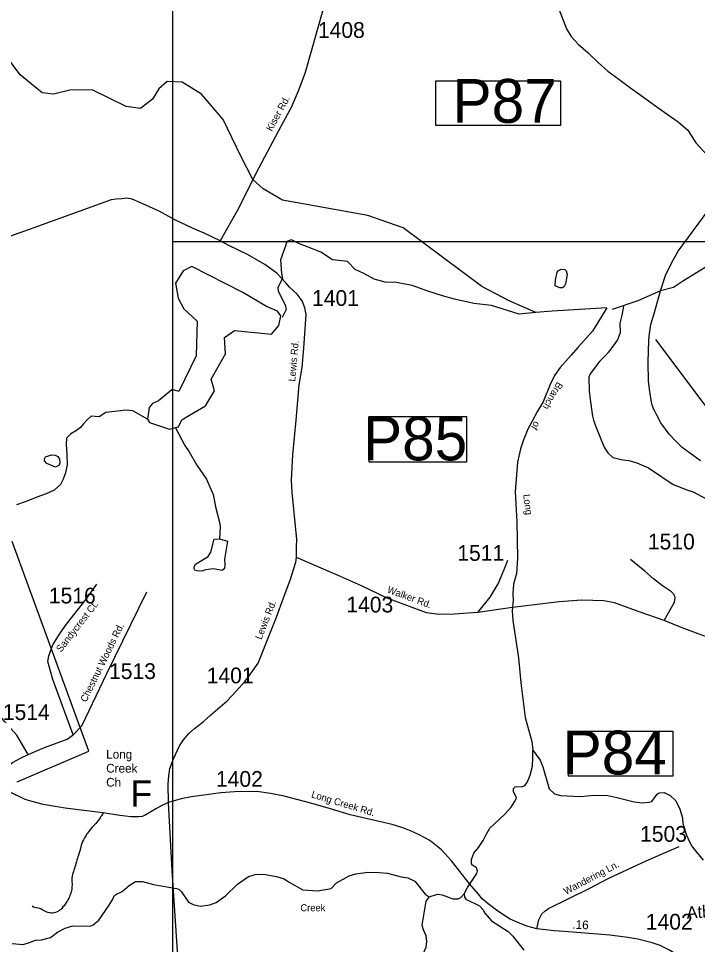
# Model space of a CAD drawing. Extents: x 1268485 to 1426702, y 514839 to 616766.
# Drawn here: x 1304075 to 1310433, y 566662 to 575334 of the extents above; entities that cross this region are included whole.
import ezdxf

# ---------------------------------------------------------------- set-up
doc = ezdxf.new("R2010")
doc.units = 0
for name, color, linetype in [('Old_Level_1', 7, 'Continuous'), ('Old_Level_11', 7, 'Continuous'), ('Old_Level_17', 7, 'Continuous'), ('Old_Level_19', 7, 'Continuous'), ('Old_Level_21', 7, 'Continuous'), ('Old_Level_22', 7, 'Continuous'), ('Old_Level_31', 7, 'Continuous'), ('Old_Level_32', 7, 'Continuous'), ('Old_Level_35', 7, 'Continuous'), ('Old_Level_50', 7, 'Continuous'), ('Old_Level_56', 7, 'Continuous'), ('Old_Level_59', 7, 'Continuous'), ('Old_Level_60', 7, 'Continuous'), ('Old_Level_62', 7, 'Continuous'), ('Old_Level_63', 7, 'Continuous'), ('Old_Level_8', 7, 'Continuous')]:
    doc.layers.add(name, color=color, linetype=linetype)

msp = doc.modelspace()

# ---------------------------------------------------------------- linework, layer by layer
at = {"layer": 'Old_Level_1'}
msp.add_line((1305516.864, 573241.325), (1305516.864, 573241.325), dxfattribs=at)
at = {"layer": 'Old_Level_22'}
msp.add_line((1304895.832, 568484.424), (1304895.832, 568484.424), dxfattribs=at)
at = {"layer": 'Old_Level_31'}
for p, q in [((1306270.779, 573828.547), (1306270.779, 573828.547)), ((1306544.061, 572895.804), (1306544.061, 572895.804)), ((1310088.285, 572784.16), (1310088.285, 572784.16)), ((1308700.748, 569817.334), (1308700.748, 569817.334)), ((1308299.662, 567228.038), (1308299.662, 567228.038))]:
    msp.add_line(p, q, dxfattribs=at)
for points in [[(1307982.859, 574749.592), (1309149.814, 574749.592), (1309149.814, 574333.483), (1307982.859, 574333.483), (1307982.859, 574749.592)], [(1307358.236, 571606.224), (1308270.582, 571606.224), (1308270.582, 571179.132), (1307358.236, 571179.132), (1307358.236, 571606.224)], [(1309224.78, 568658.454), (1310202.5, 568658.454), (1310202.5, 568239.737), (1309224.78, 568239.737), (1309224.78, 568658.454)]]:
    msp.add_lwpolyline(points, dxfattribs=at)
at = {"layer": 'Old_Level_32'}
for points in [[(1307225.762, 576459.578), (1307172.038, 576255.931), (1307147.519, 576191.218), (1306985.176, 575623.552), (1306811.892, 575016.385), (1306765.538, 574851.629), (1306756.752, 574818.22), (1306695.249, 574652.935), (1306628.474, 574499.958), (1306535.699, 574328.397), (1306325.638, 573936.922), (1306121.092, 573532.835), (1305962.156, 573252.949)], [(1310087.836, 572783.761), (1310133.708, 572926.967), (1310196.185, 573055.478), (1310251.72, 573156.202), (1311069.378, 574262.629), (1311284.373, 574580.229), (1311391.186, 574719.886), (1311455.893, 574810.294), (1311510.645, 574908.03), (1311541.803, 574982.451), (1311667.461, 575276.813), (1311747.823, 575450.742), (1311799.338, 575554.699), (1311844.671, 575620.673), (1311929.155, 575704.638), (1312080.072, 575836.449)], [(1305962.156, 573252.949), (1305813.882, 573322.614), (1305705.006, 573371.227), (1305537.231, 573448.108), (1305391.381, 573528.992), (1305211.792, 573611.635), (1305137.988, 573643.285), (1305090.542, 573650.319), (1305043.097, 573646.802), (1304990.38, 573643.285), (1304942.935, 573634.494), (1304217.208, 573372.45), (1303947.28, 573275.848)], [(1306679.018, 570284.733), (1306677.542, 570378.473), (1306680.492, 570458.618), (1306671.642, 570547.349), (1306638.081, 570898.239), (1306631.982, 571010.578), (1306644.283, 571246.205), (1306674.156, 571573.27), (1306702.615, 571903.37), (1306731.254, 572066.544), (1306746.866, 572245.416), (1306768.85, 572562.034), (1306756.298, 572624.317), (1306731.788, 572689.042), (1306685.233, 572752.01), (1306612.639, 572818.593), (1306578.714, 572858.665), (1306535.938, 572904.462), (1306493.162, 572948.828), (1306381.061, 573028.973), (1306219.471, 573123.159), (1306043.517, 573209.34), (1305962.156, 573252.949)], [(1310461.665, 571192.175), (1310289.77, 571317.417), (1310223.181, 571382.516), (1310168.389, 571440.378), (1310090.087, 571548.334), (1310052.454, 571618.466), (1310033.86, 571655.676), (1310022.028, 571679.357), (1310010.195, 571715.215), (1310003.434, 571740.585), (1309988.088, 571842.214), (1309975.725, 571938.175), (1309971.317, 572114.384), (1309976.388, 572320.058), (1309979.769, 572360.652), (1309997.36, 572467.959), (1310030.33, 572579.913), (1310087.836, 572783.761)], [(1305479.828, 567992.735), (1305475.403, 568164.474), (1305481.303, 568241.756), (1305491.628, 568309.02), (1305525.554, 568401.33), (1305581.604, 568523.694), (1305619.954, 568579.51), (1305668.63, 568637.471), (1305723.875, 568686.124), (1305803.369, 568748.356), (1305876.902, 568812.71), (1306028.536, 568943.739), (1306112.263, 569033.287), (1306196.401, 569127.442), (1306250.253, 569198.194), (1306317.639, 569295.088), (1306434.165, 569587.043), (1306490.216, 569728.727), (1306554.928, 569909.42), (1306620.017, 570074.353), (1306671.642, 570241.798), (1306679.018, 570284.733)], [(1308375.288, 569770.948), (1308154.035, 569754.49), (1308015.384, 569753.059), (1307894.433, 569768.801), (1307528.628, 569904.045), (1307286.725, 570021.401), (1307089.073, 570108.7), (1306679.018, 570284.733)], [(1308375.288, 569770.948), (1308490.34, 569916.211), (1308567.04, 570038.575), (1308608.34, 570137.325), (1308623.09, 570174.534), (1308658.491, 570261.12)], [(1310121.554, 569695.766), (1310217.843, 569869.017), (1310222.994, 569909.002), (1310217.843, 569933.991), (1310191.055, 569964.979), (1310107.087, 570020.955), (1310021.057, 570086.929), (1309941.725, 570156.9), (1309807.272, 570268.855)], [(1304587.447, 568623.878), (1304395.696, 569143.387), (1304348.495, 569312.264), (1304357.345, 569366.648), (1304395.696, 569466.828), (1304466.497, 569578.459), (1304525.498, 569661.466), (1304708.4, 569896.175), (1304808.702, 570037.86)], [(1304587.447, 568623.878), (1304667.099, 568708.317), (1304903.103, 569200.635), (1305277.758, 569963.44)], [(1310121.554, 569695.766), (1309886.46, 569777.379), (1309657.391, 569861.408), (1309557.658, 569879.149), (1309349.327, 569885.803), (1309138.78, 569872.496), (1308700.748, 569817.334), (1308375.288, 569770.948)], [(1311985.554, 569185.898), (1311928.212, 569232.241), (1311818.912, 569351.229), (1311769.458, 569385.215), (1311746.791, 569399.209), (1311660.247, 569447.19), (1311538.673, 569493.171), (1311321.283, 569521.16), (1311137.891, 569529.157), (1310969.983, 569528.236), (1310795.834, 569505.166), (1310657.776, 569505.166), (1310587.716, 569519.16), (1310447.66, 569568.829), (1310288.418, 569627.116), (1310121.554, 569695.766)], [(1304165.592, 568442.121), (1304059.39, 568622.447), (1303944.338, 568751.251), (1303849.937, 568865.744), (1303817.486, 568920.127)], [(1304165.592, 568442.121), (1304318.994, 568506.523), (1304531.397, 568583.806), (1304587.447, 568623.878)], [(1303829.284, 568198.826), (1303938.438, 568304.731), (1304018.09, 568364.839), (1304100.69, 568410.636), (1304165.592, 568442.121)], [(1305479.828, 567992.735), (1305423.785, 567965.546), (1305367.733, 567934.061), (1305260.657, 567872.434), (1305233.507, 567861.071), (1305199.582, 567858.209), (1305128.78, 567856.778), (1305024.054, 567869.658), (1304864.753, 567896.136), (1304510.744, 567939.787), (1304304.241, 567971.272), (1304237.263, 567990.108), (1304202.464, 567999.895), (1304136.088, 568018.499), (1304003.337, 568085.764), (1303941.385, 568121.543), (1303880.91, 568155.891), (1303829.284, 568198.826)], [(1308302.537, 567228.239), (1308130.446, 567446.751), (1308034.722, 567547.695), (1307926.811, 567634.308), (1307831.816, 567686.644), (1307766.116, 567716.524), (1307674.665, 567753.735), (1307572.888, 567785.22), (1307181.896, 567875.805), (1306997.138, 567932.149), (1306812.298, 567984.491), (1306563.698, 568050.322), (1306434.177, 568077.34), (1306306.454, 568094.316), (1306097.869, 568092.919), (1305968.068, 568081.47), (1305832.366, 568064.296), (1305693.714, 568044.26), (1305599.312, 568027.086), (1305479.828, 567992.735)], [(1305591.322, 566019.251), (1305577.188, 566176.602), (1305571.287, 566313.993), (1305563.912, 566599.508), (1305515.236, 567353.727), (1305479.828, 567992.735)], [(1308929.91, 566809.889), (1308946.135, 566891.465), (1308975.635, 566947.28), (1309002.186, 566974.472), (1309039.061, 567000.233), (1309418.139, 567186.282), (1309601.586, 567283.06), (1309952.384, 567445.787), (1310261.721, 567579.407)], [(1308929.91, 566809.889), (1308834.033, 566832.787), (1308767.906, 566862.041), (1308723.612, 566879.313), (1308680.035, 566900.007), (1308644.411, 566921.125), (1308563.621, 566973.176), (1308473.146, 567041.229), (1308416.271, 567088.596), (1308381.807, 567131.797), (1308302.537, 567228.239)], [(1311764.989, 565374.251), (1311743.2, 565412.274), (1311679.009, 565493.806), (1311497.651, 565672.807), (1311310.121, 565806.577), (1311078.642, 565986.957), (1310891.23, 566120.555), (1310548.73, 566362.56), (1310440.459, 566441.177), (1310252.948, 566559.605), (1310166.151, 566611.576), (1310083.116, 566651.665), (1310007.596, 566677.397), (1309875.397, 566711.137), (1309780.676, 566726.784), (1309611.344, 566749.05), (1309183.698, 566782.614), (1309090.147, 566789.435), (1308929.91, 566809.889)]]:
    msp.add_lwpolyline(points, dxfattribs=at)
at = {"layer": 'Old_Level_35'}
msp.add_lwpolyline([(1304869.746, 567895.898), (1304861.851, 567883.492), (1304850.676, 567868.062), (1304843.499, 567857.399), (1304838.168, 567847.301), (1304829.863, 567834.895), (1304810.383, 567809.366), (1304799.003, 567795.73), (1304783.624, 567780.299), (1304765.272, 567760.204), (1304748.662, 567740.622), (1304732.668, 567720.424), (1304718.417, 567701.509), (1304704.781, 567680.747), (1304693.503, 567661.729), (1304684.584, 567643.376), (1304675.151, 567625.024), (1304667.462, 567607.8), (1304662.13, 567591.806), (1304658.644, 567576.99), (1304653.826, 567560.996), (1304649.11, 567540.235), (1304643.163, 567520.14), (1304635.474, 567497.584), (1304631.885, 567482.205), (1304628.399, 567469.748), (1304622.35, 567453.139), (1304616.506, 567434.736), (1304612.405, 567421.663), (1304607.586, 567403.311), (1304603.485, 567387.932), (1304598.154, 567372.503), (1304592.72, 567356.509), (1304588.619, 567344.615), (1304585.646, 567334.568), (1304583.288, 567326.263), (1304580.417, 567316.831), (1304578.469, 567306.117), (1304576.726, 567295.454), (1304575.598, 567286.586), (1304574.368, 567277.051), (1304574.368, 567265.824), (1304573.753, 567255.725), (1304574.983, 567244.498), (1304576.111, 567232.042), (1304576.726, 567216.611), (1304575.598, 567204.206), (1304574.983, 567190.57), (1304573.753, 567176.319), (1304571.395, 567165.605), (1304567.909, 567154.378), (1304563.705, 567143.1), (1304558.989, 567131.874), (1304555.401, 567119.417), (1304551.915, 567107.575), (1304546.481, 567095.118), (1304538.279, 567080.303), (1304529.974, 567067.231), (1304520.542, 567053.647), (1304510.392, 567040.574), (1304500.857, 567025.195), (1304491.424, 567013.302), (1304480.147, 567000.231), (1304470.099, 566990.746), (1304458.719, 566981.878), (1304448.158, 566973.574), (1304436.265, 566967.678), (1304421.502, 566961.116), (1304408.378, 566958.195), (1304397.101, 566956.4), (1304382.849, 566955.837), (1304371.674, 566957.015), (1304361.011, 566958.758), (1304349.118, 566961.732), (1304334.355, 566966.499), (1304322.462, 566972.394), (1304309.338, 566979.52), (1304295.292, 566987.825), (1304284.014, 566994.335), (1304273.249, 566999.051), (1304258.998, 567003.255), (1304244.234, 567005.613), (1304227.625, 567009.15), (1304215.117, 567012.687), (1304201.481, 567019.813)], dxfattribs=at)
at = {"layer": 'Old_Level_50'}
for p, q in [((1306270.778, 573828.547), (1306270.778, 573828.547)), ((1306544.061, 572895.804), (1306544.061, 572895.804)), ((1310088.285, 572784.161), (1310088.285, 572784.161)), ((1308700.748, 569817.334), (1308700.748, 569817.334)), ((1308299.662, 567228.038), (1308299.662, 567228.038))]:
    msp.add_line(p, q, dxfattribs=at)
at = {"layer": 'Old_Level_56'}
for points in [[(1314562.652, 566384.989), (1313921.566, 567390.094), (1313738.823, 567534.425), (1313238.685, 568073.258), (1310041.921, 572327.519)], [(1304063.334, 568184.464), (1304734.482, 568472.912), (1304627.04, 568761.616), (1304015.662, 570436.741)]]:
    msp.add_lwpolyline(points, dxfattribs=at)
at = {"layer": 'Old_Level_59'}
for points in [[(1309138.622, 575415.106), (1309174.404, 575319.142), (1309207.417, 575236.198), (1309248.838, 575167.147)], [(1309248.838, 575167.147), (1309315.992, 575093.482), (1309408.061, 575011.205), (1309501.77, 574920.88), (1309593.838, 574841.576), (1309697.902, 574766.116), (1309797.045, 574690.657), (1309892.394, 574623.349), (1309973.902, 574564.345), (1310052.54, 574506.47), (1310150.759, 574438.033), (1310252.055, 574365.599), (1310344.021, 574289.37), (1310418.325, 574170.396), (1310529.396, 574048.832)], [(1308918.113, 572581.957), (1308669.566, 572690.836), (1308604.154, 572724.823), (1308413.558, 572823.966), (1307676.498, 573373.864), (1307345.544, 573488.796), (1306548.507, 573632.845), (1306367.549, 573738.293), (1306269.237, 573827.004), (1306157.473, 574044.487), (1305990.458, 574389.231), (1305787.456, 574626.323), (1305606.498, 574738.281), (1305465.524, 574744.381), (1305388.527, 574677.021), (1305328.447, 574579.776), (1305217.514, 574490.065), (1305084.538, 574509.186), (1304763.529, 574666.615), (1304554.478, 574664.257), (1304403.457, 574624.63), (1304295.497, 574636.678), (1304091.47, 574808.152), (1303872.475, 575098.096)], [(1312100.94, 573569.297), (1311917.797, 573507.07), (1311714.589, 573473.212), (1311026.813, 573240.424), (1310749.637, 573150.538), (1310302.077, 572876.655), (1310207.428, 572816.235), (1310087.076, 572783.555), (1309873.197, 572690.257), (1309633.972, 572608.045)], [(1308918.113, 572581.957), (1308762.297, 572566.367), (1308505.524, 572647.57), (1308339.637, 572665.563), (1308157.961, 572705.497), (1308043.952, 572735.435), (1307908.207, 572781.417), (1307760.262, 572833.347), (1307613.374, 572860.287), (1307509.497, 572865.484), (1307405.619, 572891.468), (1307309.66, 572944.998), (1307229.027, 572985.011), (1307156.313, 573057.767), (1307016.079, 573073.357), (1306907.008, 573146.113), (1306829.099, 573177.294), (1306705.884, 573222.382), (1306631.861, 573261.137), (1306587.339, 573246.338), (1306573.475, 573196.049), (1306528.418, 573074.661), (1306537.083, 572946.337), (1306547.481, 572897.783), (1306502.424, 572814.545), (1306505.891, 572781.598), (1306573.475, 572651.54), (1306582.14, 572609.922), (1306542.947, 572534.498)], [(1309582.928, 572623.532), (1309448.764, 572405.608), (1309313.019, 572252.64), (1309251.401, 572182.102), (1309148.67, 572064.402), (1309094.946, 571991.557), (1309052.911, 571906.512), (1308987.089, 571743.956), (1308935.006, 571657.117), (1308882.717, 571556.231), (1308843.04, 571489.128), (1308800.594, 571380.143), (1308776.705, 571302.633), (1308747.793, 571179.192), (1308727.288, 570901.551), (1308740.821, 570619.041), (1308746.768, 570278.706), (1308737.54, 570136.912), (1308711.191, 570037.41), (1308705.04, 569945.547), (1308707.705, 569885.416), (1308697.35, 569785.606), (1308705.347, 569695.383), (1308757.225, 569347.974), (1308777.731, 569111.395), (1308820.176, 568788.182), (1308882.922, 568562.625), (1308891.227, 568482.398)], [(1309582.928, 572623.532), (1309073.929, 572592.351), (1308918.113, 572581.957)], [(1305281.324, 571581.865), (1305146.284, 571659.818), (1305083.958, 571665.014), (1304891.784, 571644.227), (1304829.458, 571602.652), (1304755.532, 571610.622), (1304716.777, 571575.455), (1304684.994, 571537.11), (1304656.286, 571502.764), (1304618.659, 571475.543), (1304565.038, 571445.76), (1304525.156, 571402.545), (1304519.722, 571345.592), (1304526.796, 571255.266), (1304529.359, 571154.021), (1304515.621, 571078.204), (1304493.27, 571018.585), (1304468.254, 570969.116), (1304410.121, 570917.34), (1304335.38, 570882.02), (1304245.772, 570851.006), (1304147.04, 570809.226), (1304056.406, 570778.263)], [(1308249.414, 567136.59), (1308280.787, 567195.85), (1308367.934, 567327.904), (1308374.598, 567351.792), (1308363.218, 567380.038), (1308327.641, 567404.901), (1308317.901, 567417.152), (1308316.979, 567457.137), (1308340.355, 567516.654), (1308381.57, 567569.711), (1308427.194, 567636.712), (1308450.365, 567686.181), (1308489.838, 567751.285), (1308626.915, 567880.262), (1308688.533, 567948.801), (1308719.701, 567998.116), (1308736.413, 568025.747), (1308738.668, 568037.692), (1308709.961, 568092.389), (1308710.679, 568122.378), (1308724.93, 568138.065), (1308793.11, 568140.525), (1308817.408, 568151.956), (1308837.913, 568177.435), (1308865.698, 568248.895), (1308887.536, 568330.403), (1308891.432, 568410.374), (1308891.227, 568482.398)], [(1304016.216, 566670.763), (1304118.127, 566662.356), (1304176.464, 566679.016), (1304235.109, 566701.675), (1304289.243, 566706.442), (1304375.775, 566728.382), (1304439.034, 566776.929), (1304511.93, 566815.274), (1304584.518, 566837.624), (1304742.511, 566833.984), (1304772.756, 566845.262), (1304825.762, 566888.015), (1304923.162, 567029.861), (1304958.533, 567087.018), (1304971.144, 567116.803), (1304987.548, 567130.387), (1305046.295, 567159.043), (1305109.554, 567215.586), (1305170.352, 567250.24), (1305234.533, 567252.752), (1305339.93, 567224.25), (1305555.132, 567185.238), (1305576.868, 567178.728), (1305600.449, 567154.173), (1305666.168, 567058.619), (1305709.639, 567035.55), (1305775.358, 567022.069), (1305867.734, 567033.859), (1305924.328, 567054.569), (1306011.783, 567116.598), (1306126.407, 567225.941), (1306230.061, 567297.607), (1306264.407, 567308.834), (1306290.551, 567316.216), (1306370.624, 567320.317), (1306492.323, 567299.555), (1306561.835, 567275.923), (1306602.577, 567247.634), (1306737.617, 567174.878), (1306877.852, 567164.485), (1307002.505, 567185.272), (1307051.192, 567240.5), (1307170.84, 567305.758), (1307235.329, 567324.264), (1307345.647, 567337.695), (1307453.709, 567335.183), (1307531.527, 567329.39), (1307658.761, 567296.377), (1307720.687, 567286.944), (1307785.894, 567253.367), (1307883.191, 567133.053), (1307920.51, 567108.19)], [(1307920.51, 567108.19), (1307999.353, 567134.385), (1308043.029, 567127.311), (1308142.274, 567089.018), (1308192.307, 567087.89), (1308218.656, 567103.269), (1308249.414, 567136.59)]]:
    msp.add_lwpolyline(points, dxfattribs=at)
at = {"layer": 'Old_Level_60'}
for points in [[(1306174.671, 572766.744), (1305696.835, 573010.995), (1305615.52, 572972.167), (1305546.52, 572855.441), (1305568.461, 572713.802), (1305624.541, 572614.249), (1305746.549, 572500.188), (1305738.64, 572174.903), (1305577.375, 571841.707), (1305535.824, 571852.101), (1305509.855, 571857.298), (1305385.202, 571753.361), (1305328.07, 571727.377), (1305296.906, 571690.999)], [(1305296.906, 571690.999), (1305281.324, 571581.865), (1305302.1, 571550.684), (1305489.08, 571488.322), (1305572.182, 571509.109), (1305603.345, 571576.668), (1305676.059, 571618.243), (1305826.682, 571706.589), (1305909.784, 571846.904), (1305878.62, 571956.038), (1306013.661, 572195.092), (1306003.273, 572345.801), (1306096.763, 572413.359), (1306444.546, 572377.824), (1306512.52, 572458.512), (1306531.488, 572550.016), (1306499.5, 572593.334), (1306397.179, 572637.01), (1306174.671, 572766.744)]]:
    msp.add_lwpolyline(points, dxfattribs=at)
at = {"layer": 'Old_Level_62'}
for points in [[(1309099.397, 572830.669), (1309104.523, 572882.547), (1309118.364, 572958.314), (1309128.617, 572972.053), (1309157.016, 572987.431), (1309190.952, 572984.612), (1309204.588, 572970.31), (1309213.816, 572938.065), (1309197.822, 572850.405), (1309183.263, 572824.773), (1309169.012, 572813.086), (1309144.816, 572811.65), (1309099.397, 572830.669)], [(1309739.73, 572636.635), (1309723.374, 572554.797), (1309707.017, 572481.142), (1309708.565, 572389.563), (1309684.984, 572324.049), (1309600.195, 572207.989), (1309567.386, 572174.72), (1309516.226, 572121.867), (1309429.386, 572005.859), (1309416.673, 571976.075), (1309419.646, 571843.971), (1309427.848, 571765.692), (1309450.199, 571609.135), (1309459.324, 571570.892), (1309483.828, 571504.25), (1309559.594, 571320.421), (1309594.351, 571265.57), (1309639.36, 571222.509), (1309734.914, 571202.26), (1309790.791, 571194.981), (1309864.302, 571173.296), (1309975.235, 571124.648), (1310205.816, 570971.167), (1310342.586, 570915.956), (1310394.156, 570900.782), (1310601.669, 570787.901)], [(1305544.045, 571502.071), (1305633.77, 571335.698), (1305674.37, 571276.745), (1305745.523, 571150.997), (1305836.464, 571018.841), (1305899.107, 570875.253), (1305924.226, 570748.633), (1305957.137, 570615.76), (1305962.263, 570577.62), (1305957.547, 570459.715)], [(1304319.591, 571190.162), (1304318.155, 571210.206), (1304328.511, 571227.994), (1304385.105, 571248.653), (1304419.041, 571243.937), (1304442.725, 571231.326), (1304460.154, 571206.925), (1304461.384, 571172.835), (1304454.823, 571150.997), (1304422.322, 571131.773), (1304339.071, 571167.709), (1304319.591, 571190.162)], [(1305957.547, 570459.715), (1306031.161, 570439.928), (1306005.119, 570270.504), (1306007.887, 570214.37), (1306003.171, 570182.434), (1305980.615, 570165.004), (1305901.055, 570178.794), (1305824.776, 570170.643), (1305790.532, 570159.365), (1305748.394, 570160.391), (1305726.658, 570166.85), (1305718.866, 570179.05), (1305721.224, 570194.993), (1305731.887, 570222.829), (1305851.637, 570294.085), (1305876.654, 570337.504), (1305907.412, 570456.896), (1305957.547, 570459.715)], [(1308891.227, 568482.398), (1308960.945, 568388.689), (1308985.448, 568324.149), (1309044.709, 568118.635), (1309095.664, 568073.371), (1309149.285, 568056.146), (1309335.165, 568047.842), (1309465.578, 568058.812), (1309593.53, 568055.839), (1309679.242, 568039.845), (1309840.311, 567998.116), (1309918.23, 567988.222), (1309978.311, 567994.836), (1310004.557, 568002.218), (1310054.18, 568071.115), (1310074.48, 568082.649), (1310122.565, 568085.52), (1310175.981, 568058.299), (1310230.832, 568006.985), (1310268.972, 567930.039), (1310293.168, 567849.505), (1310295.834, 567793.372), (1310331.308, 567686.488), (1310361.758, 567615.745), (1310386.672, 567573.094), (1310486.02, 567452.729)], [(1307920.51, 567108.19), (1307889.548, 567066.872), (1307852.433, 566843.622), (1307863.403, 566803.381), (1307890.06, 566744.684), (1307896.827, 566690.499), (1307889.548, 566634.673), (1307839.105, 566525.74), (1307832.03, 566485.96), (1307849.768, 566387.432), (1307865.454, 566198.989), (1307879.808, 566128.605), (1307950.448, 565896.794), (1307984.077, 565709.94), (1307984.692, 565647.86), (1307989.408, 565595.726), (1307973.209, 565416.049), (1307933.326, 565246.933)], [(1308249.414, 567136.59), (1308252.695, 567104.448), (1308264.28, 567086.198), (1308392.95, 567023.196), (1308422.068, 566990.491), (1308441.343, 566954.042), (1308505.729, 566882.479), (1308661.466, 566784.772), (1308704.425, 566739.763), (1308807.463, 566607.299)]]:
    msp.add_lwpolyline(points, dxfattribs=at)
at = {"layer": 'Old_Level_63'}
msp.add_line((1305516.95, 588514.396), (1305516.95, 573241.255), dxfattribs=at)
msp.add_lwpolyline([(1305516.95, 558564.883), (1305516.95, 529802.059), (1368033.021, 529802.059), (1368033.021, 573241.255), (1305516.95, 573241.255), (1305516.95, 558564.883)], dxfattribs=at)

# ---------------------------------------------------------------- texts
at = {"layer": 'Old_Level_11'}
for s, height, rotation, p in [('Kiser Rd.', 65.6167, 61.5968583, (1306447.119, 574271.36)), ('Lewis Rd.', 65.6167, 85.0116333, (1306666.097, 571932.15)), ('Walker Rd.', 65.6167, 339.7098, (1307521.448, 569959.948)), ('Sandycrest Ct.', 65.61666, 52.0717, (1304472.915, 569394.055)), ('Lewis Rd.', 65.6167, 68.4161722, (1306349.051, 569511.963)), ('Chestnut Woods Rd.', 65.61666, 63.8418083, (1304709.123, 568925.557)), ('Long Creek Rd.', 65.61666, 343.04055, (1306812.045, 568040.919)), ('Wandering Ln.', 65.61666, 27.8140278, (1309201.114, 567126.02))]:
    msp.add_text(s, height=height, rotation=rotation, dxfattribs=at).set_placement(p)
at = {"layer": 'Old_Level_17'}
msp.add_text('.16', height=82.0208, rotation=357.12715, dxfattribs=at).set_placement((1309260.144, 566810.335))
at = {"layer": 'Old_Level_19'}
msp.add_text('Athletic', height=114.8292, rotation=3.4163, dxfattribs=at).set_placement((1310334.546, 566902.882))
at = {"layer": 'Old_Level_21'}
for s, height, rotation, p in [('Branch      of', 65.61666, 239.9480222, (1309120.253, 571936.014)), ('Long', 65.6167, 277.1203361, (1308801.546, 570875.35)), ('Creek', 65.6167, 0.0000167, (1306714.473, 566973.068))]:
    msp.add_text(s, height=height, rotation=rotation, dxfattribs=at).set_placement(p)
at = {"layer": 'Old_Level_22'}
for s, height, p in [('Long', 82.0208, (1304895.832, 568402.403)), ('Creek', 82.0208, (1304895.832, 568271.17)), ('Ch', 82.0208, (1304895.832, 568139.936)), ('F', 246.062, (1305124.006, 567952.006))]:
    msp.add_text(s, height=height, dxfattribs=at).set_placement(p)
at = {"layer": 'Old_Level_31'}
for s, p in [('P87', (1308139.642, 574357.562)), ('P85', (1307301.677, 571195.763)), ('P84', (1309170.911, 568254.626))]:
    msp.add_text(s, height=410.1042, dxfattribs=at).set_placement(p)
at = {"layer": 'Old_Level_8'}
for s, p in [('1408', (1306878.579, 575152.514)), ('1401', (1306823.683, 572642.55)), ('1510', (1309968.813, 570361.378)), ('1511', (1308184.101, 570255.059)), ('1516', (1304359.091, 569855.737)), ('1403', (1307144.926, 569771.581)), ('1513', (1304922.507, 569147.914)), ('1401', (1305837.094, 569107.693)), ('1514', (1303927.915, 568764.328)), ('1402', (1305923.729, 568138.514)), ('1503', (1309895.753, 567623.656)), ('1402', (1309949.261, 566800.843))]:
    msp.add_text(s, height=147.6375, dxfattribs=at).set_placement(p)

doc.saveas('drawing.dxf')
